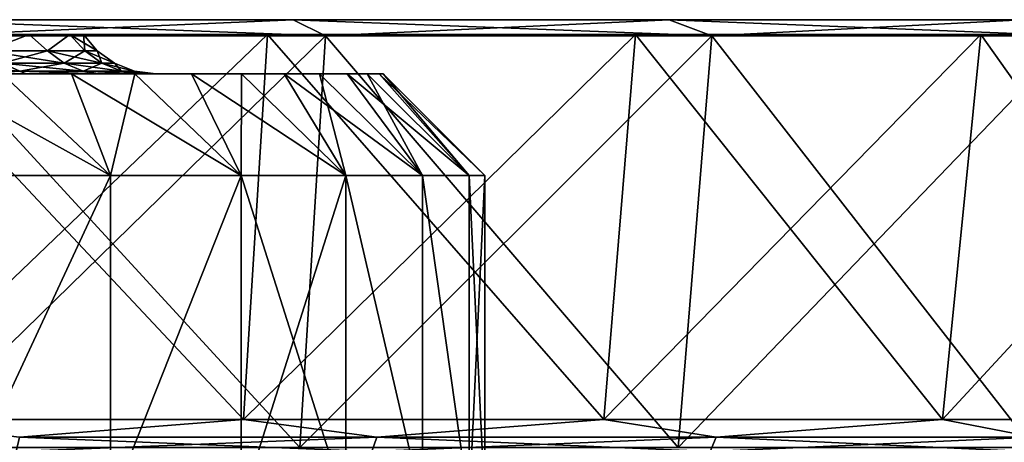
# Model space of a CAD drawing. Header units: metres. Extents: x -109 to 109, y -63 to 140.
# Tile 478 of 480: x 85 to 94, y 136 to 140. Entities that reach past the tile are written whole.
import ezdxf

# ---------------------------------------------------------------- set-up
doc = ezdxf.new("R2010")
doc.units = ezdxf.units.M
doc.layers.add('solid_502308_SW0001', color=7, linetype='CONTINUOUS')

msp = doc.modelspace()

# ---------------------------------------------------------------- linework, layer by layer
at = {"layer": 'solid_502308_SW0001'}
for points in [[(87.723099, 140, 29.592566), (87.723099, 140, -29.592566), (84.074211, 140, -30.72962)], [(84.277679, 139.850006, -31.55563), (84.074211, 140, -30.72962), (87.723099, 140, -29.592566)], [(84.074211, 140, 30.72962), (87.723099, 140, 29.592566), (84.074211, 140, -30.72962)], [(88.024742, 139.850006, 30.387999), (87.723099, 140, 29.592566), (84.074211, 140, 30.72962)], [(84.277679, 139.850006, 31.55563), (88.024742, 139.850006, 30.387999), (84.074211, 140, 30.72962)], [(88.024742, 139.850006, -30.387999), (84.277679, 139.850006, -31.55563), (87.723099, 140, -29.592566)], [(91.208023, 140, 28.02413), (91.208023, 140, -28.02413), (87.723099, 140, -29.592566)], [(88.024742, 139.850006, -30.387999), (87.723099, 140, -29.592566), (91.208023, 140, -28.02413)], [(87.723099, 140, 29.592566), (91.208023, 140, 28.02413), (87.723099, 140, -29.592566)], [(91.603432, 139.850006, 28.777357), (91.208023, 140, 28.02413), (87.723099, 140, 29.592566)], [(88.024742, 139.850006, 30.387999), (91.603432, 139.850006, 28.777357), (87.723099, 140, 29.592566)], [(91.603432, 139.850006, -28.777357), (88.024742, 139.850006, -30.387999), (91.208023, 140, -28.02413)], [(94.47879, 140, 26.046907), (94.47879, 140, -26.046907), (91.208023, 140, -28.02413)], [(91.603432, 139.850006, -28.777357), (91.208023, 140, -28.02413), (94.47879, 140, -26.046907)], [(91.208023, 140, 28.02413), (94.47879, 140, 26.046907), (91.208023, 140, -28.02413)], [(94.962166, 139.850006, 26.746935), (94.47879, 140, 26.046907), (91.208023, 140, 28.02413)], [(91.603432, 139.850006, 28.777357), (94.962166, 139.850006, 26.746935), (91.208023, 140, 28.02413)], [(94.962166, 139.850006, -26.746935), (91.603432, 139.850006, -28.777357), (94.47879, 140, -26.046907)], [(87.485329, 139.862152, 28.965849), (87.262421, 136.297623, 28.378197), (83.763336, 136.297623, 29.468555)], [(83.913872, 139.862152, 30.078773), (87.485329, 139.862152, 28.965849), (83.763336, 136.297623, 29.468555)], [(83.913872, 139.862152, -30.078773), (83.763344, 136.297623, -29.468554), (87.262428, 136.297623, -28.378193)], [(83.913872, 139.862152, 30.078773), (85.653854, 139.862152, 1.527612), (85.780449, 139.862152)], [(83.913872, 139.862152, 30.078773), (85.780449, 139.862152), (87.485329, 139.862152, 28.965849)], [(83.913872, 139.862152, 30.078773), (84.661896, 139.862152, 4.417013), (85.277573, 139.862152, 3.013439)], [(83.913872, 139.862152, 30.078773), (85.277573, 139.862152, 3.013439), (85.653854, 139.862152, 1.527612)], [(87.485329, 139.862152, -28.965849), (84.661896, 139.862152, -4.417013), (83.913872, 139.862152, -30.078773)], [(87.485329, 139.862152, -28.965849), (83.913872, 139.862152, -30.078773), (87.262428, 136.297623, -28.378193)], [(84.116867, 136.037155, 30.902838), (87.786263, 136.037155, 29.759409), (84.277679, 139.850006, 31.55563)], [(84.116867, 136.037155, -30.90284), (84.277679, 139.850006, -31.55563), (88.024742, 139.850006, -30.387999)], [(87.786263, 136.037155, -29.759409), (84.116867, 136.037155, -30.90284), (88.024742, 139.850006, -30.387999)], [(87.786263, 136.037155, 29.759409), (88.024742, 139.850006, 30.387999), (84.277679, 139.850006, 31.55563)], [(85.277573, 139.862152, 3.013439), (84.661896, 139.862152, 4.417013), (84.882652, 139.711517, 4.271174)], [(84.661896, 139.862152, -4.417013), (85.277573, 139.862152, -3.013439), (84.882652, 139.711517, -4.271174)], [(87.485329, 139.862152, -28.965849), (85.277573, 139.862152, -3.013439), (84.661896, 139.862152, -4.417013)], [(85.277573, 139.862152, 3.013439), (84.882652, 139.711517, 4.271174), (85.447609, 139.711517, 2.907254)], [(85.277573, 139.862152, -3.013439), (85.447609, 139.711517, -2.907254), (84.882652, 139.711517, -4.271174)], [(85.653854, 139.862152, 1.527612), (85.277573, 139.862152, 3.013439), (85.447609, 139.711517, 2.907254)], [(85.277573, 139.862152, -3.013439), (85.653854, 139.862152, -1.527612), (85.447609, 139.711517, -2.907254)], [(87.485329, 139.862152, -28.965849), (85.653854, 139.862152, -1.527612), (85.277573, 139.862152, -3.013439)], [(85.653854, 139.862152, 1.527612), (85.447609, 139.711517, 2.907254), (85.792244, 139.711517, 1.471746)], [(85.653854, 139.862152, -1.527612), (85.792244, 139.711517, -1.471746), (85.447609, 139.711517, -2.907254)], [(85.653854, 139.862152, 1.527612), (85.908066, 139.711517), (85.780449, 139.862152)], [(85.653854, 139.862152, -1.527612), (85.780449, 139.862152), (85.792244, 139.711517, -1.471746)], [(87.485329, 139.862152, -28.965849), (85.780449, 139.862152), (85.653854, 139.862152, -1.527612)], [(85.653854, 139.862152, 1.527612), (85.792244, 139.711517, 1.471746), (85.908066, 139.711517)], [(85.792244, 139.711517, -1.471746), (85.780449, 139.862152), (85.908066, 139.711517)], [(87.485329, 139.862152, -28.965849), (87.485329, 139.862152, 28.965849), (85.780449, 139.862152)], [(90.896584, 139.862152, 27.430573), (90.604553, 136.297623, 26.874025), (87.262421, 136.297623, 28.378197)], [(87.485329, 139.862152, 28.965849), (90.896584, 139.862152, 27.430573), (87.262421, 136.297623, 28.378197)], [(87.485329, 139.862152, -28.965849), (87.262428, 136.297623, -28.378193), (90.604584, 136.297623, -26.87401)], [(90.896584, 139.862152, -27.430573), (90.896584, 139.862152, 27.430573), (87.485329, 139.862152, 28.965849)], [(90.896584, 139.862152, -27.430573), (87.485329, 139.862152, 28.965849), (87.485329, 139.862152, -28.965849)], [(90.896584, 139.862152, -27.430573), (87.485329, 139.862152, -28.965849), (90.604584, 136.297623, -26.87401)], [(87.786263, 136.037155, 29.759409), (91.291061, 136.037155, 28.182024), (88.024742, 139.850006, 30.387999)], [(87.786263, 136.037155, -29.759409), (88.024742, 139.850006, -30.387999), (91.603432, 139.850006, -28.777357)], [(91.291061, 136.037155, -28.182024), (87.786263, 136.037155, -29.759409), (91.603432, 139.850006, -28.777357)], [(91.291061, 136.037155, 28.182024), (91.603432, 139.850006, 28.777357), (88.024742, 139.850006, 30.387999)], [(94.097961, 139.862152, 25.495293), (93.741028, 136.297623, 24.977966), (90.604553, 136.297623, 26.874025)], [(90.896584, 139.862152, 27.430573), (94.097961, 139.862152, 25.495293), (90.604553, 136.297623, 26.874025)], [(90.896584, 139.862152, -27.430573), (90.604584, 136.297623, -26.87401), (93.741035, 136.297623, -24.977957)], [(94.097961, 139.862152, -25.495293), (94.097961, 139.862152, 25.495293), (90.896584, 139.862152, 27.430573)], [(94.097961, 139.862152, -25.495293), (90.896584, 139.862152, 27.430573), (90.896584, 139.862152, -27.430573)], [(94.097961, 139.862152, -25.495293), (90.896584, 139.862152, -27.430573), (93.741035, 136.297623, -24.977957)], [(91.291061, 136.037155, 28.182024), (94.580193, 136.037155, 26.193674), (91.603432, 139.850006, 28.777357)], [(91.291061, 136.037155, -28.182024), (91.603432, 139.850006, -28.777357), (94.962166, 139.850006, -26.746935)], [(94.580193, 136.037155, -26.193676), (91.291061, 136.037155, -28.182024), (94.962166, 139.850006, -26.746935)], [(94.580193, 136.037155, 26.193674), (94.962166, 139.850006, 26.746935), (91.603432, 139.850006, 28.777357)], [(97.042816, 139.862152, 23.188175), (96.626076, 136.297623, 22.717672), (93.741028, 136.297623, 24.977966)], [(94.097961, 139.862152, 25.495293), (97.042816, 139.862152, 23.188175), (93.741028, 136.297623, 24.977966)], [(94.097961, 139.862152, -25.495293), (93.741035, 136.297623, -24.977957), (96.626083, 136.297623, -22.717669)], [(97.042816, 139.862152, -23.188175), (97.042816, 139.862152, 23.188175), (94.097961, 139.862152, 25.495293)], [(97.042816, 139.862152, -23.188175), (94.097961, 139.862152, 25.495293), (94.097961, 139.862152, -25.495293)], [(97.042816, 139.862152, -23.188175), (94.097961, 139.862152, -25.495293), (96.626083, 136.297623, -22.717669)], [(85.600868, 139.596436, 2.957051), (85.447609, 139.711517, 2.907254), (84.882652, 139.711517, 4.271174)], [(85.026237, 139.596436, 4.344333), (85.600868, 139.596436, 2.957051), (84.882652, 139.711517, 4.271174)], [(85.026237, 139.596436, -4.344333), (84.882652, 139.711517, -4.271174), (85.447609, 139.711517, -2.907254)], [(85.600868, 139.596436, -2.957051), (85.026237, 139.596436, -4.344333), (85.447609, 139.711517, -2.907254)], [(85.951401, 139.596436, 1.496955), (85.792244, 139.711517, 1.471746), (85.447609, 139.711517, 2.907254)], [(85.600868, 139.596436, 2.957051), (85.951401, 139.596436, 1.496955), (85.447609, 139.711517, 2.907254)], [(85.600868, 139.596436, -2.957051), (85.447609, 139.711517, -2.907254), (85.792244, 139.711517, -1.471746)], [(85.951401, 139.596436, -1.496955), (85.600868, 139.596436, -2.957051), (85.792244, 139.711517, -1.471746)], [(86.069214, 139.596436), (85.908066, 139.711517), (85.792244, 139.711517, 1.471746)], [(85.951401, 139.596436, -1.496955), (85.792244, 139.711517, -1.471746), (85.908066, 139.711517)], [(85.951401, 139.596436, 1.496955), (86.069214, 139.596436), (85.792244, 139.711517, 1.471746)], [(85.951401, 139.596436, -1.496955), (85.908066, 139.711517), (86.069214, 139.596436)], [(85.190605, 139.52446, 4.428084), (85.026237, 139.596436, 4.344333), (84.241661, 139.596436, 5.624644)], [(84.390907, 139.52446, 5.733077), (85.190605, 139.52446, 4.428084), (84.241661, 139.596436, 5.624644)], [(85.190605, 139.52446, -4.428084), (84.390907, 139.52446, -5.733077), (85.026237, 139.596436, -4.344333)], [(85.776314, 139.52446, 3.014057), (85.600868, 139.596436, 2.957051), (85.026237, 139.596436, 4.344333)], [(85.190605, 139.52446, 4.428084), (85.776314, 139.52446, 3.014057), (85.026237, 139.596436, 4.344333)], [(85.190605, 139.52446, -4.428084), (85.026237, 139.596436, -4.344333), (85.600868, 139.596436, -2.957051)], [(85.776314, 139.52446, -3.014057), (85.190605, 139.52446, -4.428084), (85.600868, 139.596436, -2.957051)], [(86.133606, 139.52446, 1.525814), (85.951401, 139.596436, 1.496955), (85.600868, 139.596436, 2.957051)], [(85.776314, 139.52446, 3.014057), (86.133606, 139.52446, 1.525814), (85.600868, 139.596436, 2.957051)], [(85.776314, 139.52446, -3.014057), (85.600868, 139.596436, -2.957051), (85.951401, 139.596436, -1.496955)], [(86.133606, 139.52446, -1.525814), (85.776314, 139.52446, -3.014057), (85.951401, 139.596436, -1.496955)], [(86.253693, 139.52446), (86.069214, 139.596436), (85.951401, 139.596436, 1.496955)], [(86.133606, 139.52446, -1.525814), (85.951401, 139.596436, -1.496955), (86.069214, 139.596436)], [(86.133606, 139.52446, 1.525814), (86.253693, 139.52446), (85.951401, 139.596436, 1.496955)], [(86.133606, 139.52446, -1.525814), (86.069214, 139.596436), (86.253693, 139.52446)], [(81.941002, 139.5, -8.330544), (85.669487, 139.5, -7.831191), (85.026672, 139.5, -8.526622)], [(81.941002, 139.5, -8.330544), (83.237671, 139.5, -7.321627), (85.669487, 139.5, -7.831191)], [(81.941017, 139.5, 8.330533), (85.02668, 139.5, 8.526619), (85.669487, 139.5, 7.831189)], [(83.237679, 139.5, 7.321613), (81.941017, 139.5, 8.330533), (85.669487, 139.5, 7.831189)], [(83.237671, 139.5, -7.321627), (86.255562, 139.5, -7.087773), (85.669487, 139.5, -7.831191)], [(83.237671, 139.5, -7.321627), (84.3507, 139.5, -6.112996), (86.255562, 139.5, -7.087773)], [(83.237679, 139.5, 7.321613), (86.255562, 139.5, 7.087771), (86.781593, 139.5, 6.300453)], [(84.350716, 139.5, 6.112981), (83.237679, 139.5, 7.321613), (86.781593, 139.5, 6.300453)], [(83.237679, 139.5, 7.321613), (85.669487, 139.5, 7.831189), (86.255562, 139.5, 7.087771)], [(84.331543, 139.5, 9.1692), (84.605263, 138.558502, 10.16389), (86.029579, 138.558502, 8.842345)], [(84.331543, 139.5, 9.1692), (86.029579, 138.558502, 8.842345), (85.02668, 139.5, 8.526619)], [(84.390907, 139.52446, -5.733077), (85.249825, 139.5, -4.737379), (84.3507, 139.5, -6.112996)], [(84.3507, 139.5, -6.112996), (86.781593, 139.5, -6.300456), (86.255562, 139.5, -7.087773)], [(84.3507, 139.5, -6.112996), (87.24424, 139.5, -5.474377), (86.781593, 139.5, -6.300456)], [(84.3507, 139.5, -6.112996), (85.249825, 139.5, -4.737379), (87.24424, 139.5, -5.474377)], [(84.390907, 139.52446, 5.733077), (84.350716, 139.5, 6.112981), (85.249832, 139.5, 4.737364)], [(84.350716, 139.5, 6.112981), (86.781593, 139.5, 6.300453), (87.24424, 139.5, 5.474374)], [(85.249832, 139.5, 4.737364), (84.350716, 139.5, 6.112981), (87.24424, 139.5, 5.474374)], [(84.390907, 139.52446, 5.733077), (85.249832, 139.5, 4.737364), (85.190605, 139.52446, 4.428084)], [(85.190605, 139.52446, -4.428084), (85.249825, 139.5, -4.737379), (84.390907, 139.52446, -5.733077)], [(84.605263, 138.558502, -10.163891), (85.026672, 139.5, -8.526622), (86.029579, 138.558502, -8.842347)], [(86.029579, 138.558502, -8.842347), (85.026672, 139.5, -8.526622), (85.669487, 139.5, -7.831191)], [(85.02668, 139.5, 8.526619), (86.029579, 138.558502, 8.842345), (85.669487, 139.5, 7.831189)], [(85.190605, 139.52446, 4.428084), (85.249832, 139.5, 4.737364), (85.910423, 139.5, 3.232059)], [(85.190605, 139.52446, 4.428084), (85.910423, 139.5, 3.232059), (85.776314, 139.52446, 3.014057)], [(85.190605, 139.52446, -4.428084), (85.910416, 139.5, -3.232073), (85.249825, 139.5, -4.737379)], [(85.776314, 139.52446, -3.014057), (85.910416, 139.5, -3.232073), (85.190605, 139.52446, -4.428084)], [(85.249825, 139.5, -4.737379), (87.640564, 139.5, -4.61463), (87.24424, 139.5, -5.474377)], [(85.249825, 139.5, -4.737379), (85.910416, 139.5, -3.232073), (87.640564, 139.5, -4.61463)], [(85.249832, 139.5, 4.737364), (87.640564, 139.5, 4.614628), (87.968346, 139.5, 3.726182)], [(85.910423, 139.5, 3.232059), (85.249832, 139.5, 4.737364), (87.968346, 139.5, 3.726182)], [(85.249832, 139.5, 4.737364), (87.24424, 139.5, 5.474374), (87.640564, 139.5, 4.614628)], [(85.669487, 139.5, 7.831189), (86.029579, 138.558502, 8.842345), (87.241074, 138.558502, 7.323203)], [(85.669487, 139.5, 7.831189), (87.241074, 138.558502, 7.323203), (86.255562, 139.5, 7.087771)], [(86.029579, 138.558502, -8.842347), (85.669487, 139.5, -7.831191), (86.255562, 139.5, -7.087773)], [(85.776314, 139.52446, 3.014057), (85.910423, 139.5, 3.232059), (86.314217, 139.5, 1.63813)], [(85.776314, 139.52446, 3.014057), (86.314217, 139.5, 1.63813), (86.133606, 139.52446, 1.525814)], [(85.776314, 139.52446, -3.014057), (86.314217, 139.5, -1.638142), (85.910416, 139.5, -3.232073)], [(86.133606, 139.52446, -1.525814), (86.314217, 139.5, -1.638142), (85.776314, 139.52446, -3.014057)], [(85.910416, 139.5, -3.232073), (87.968346, 139.5, -3.726185), (87.640564, 139.5, -4.61463)], [(85.910416, 139.5, -3.232073), (88.225281, 139.5, -2.815135), (87.968346, 139.5, -3.726185)], [(85.910416, 139.5, -3.232073), (86.314217, 139.5, -1.638142), (88.225281, 139.5, -2.815135)], [(85.910423, 139.5, 3.232059), (88.225281, 139.5, 2.815133), (88.410057, 139.5, 1.886281)], [(86.314217, 139.5, 1.63813), (85.910423, 139.5, 3.232059), (88.410057, 139.5, 1.886281)], [(85.910423, 139.5, 3.232059), (87.968346, 139.5, 3.726182), (88.225281, 139.5, 2.815133)], [(86.029579, 138.558502, -8.842347), (86.255562, 139.5, -7.087773), (87.241074, 138.558502, -7.323204)], [(86.133606, 139.52446, 1.525814), (86.314217, 139.5, 1.63813), (86.449997, 139.5)], [(86.133606, 139.52446, 1.525814), (86.449997, 139.5), (86.253693, 139.52446)], [(86.133606, 139.52446, -1.525814), (86.253693, 139.52446), (86.314217, 139.5, -1.638142)], [(86.253693, 139.52446), (86.449997, 139.5), (86.314217, 139.5, -1.638142)], [(86.255562, 139.5, 7.087771), (87.241074, 138.558502, 7.323203), (86.781593, 139.5, 6.300453)], [(87.241074, 138.558502, -7.323204), (86.255562, 139.5, -7.087773), (86.781593, 139.5, -6.300456)], [(86.314217, 139.5, -1.638142), (88.410057, 139.5, -1.886283), (88.225281, 139.5, -2.815135)], [(86.314217, 139.5, -1.638142), (88.521324, 139.5, -0.946207), (88.410057, 139.5, -1.886283)], [(86.314217, 139.5, -1.638142), (86.449997, 139.5), (88.521324, 139.5, -0.946207)], [(86.314217, 139.5, 1.63813), (88.521324, 139.5, 0.946207), (88.558502, 139.5)], [(86.449997, 139.5), (86.314217, 139.5, 1.63813), (88.558502, 139.5)], [(86.314217, 139.5, 1.63813), (88.410057, 139.5, 1.886281), (88.521324, 139.5, 0.946207)], [(86.449997, 139.5), (88.558502, 139.5), (88.521324, 139.5, -0.946207)], [(86.781593, 139.5, 6.300453), (87.241074, 138.558502, 7.323203), (88.212631, 138.558502, 5.640415)], [(86.781593, 139.5, 6.300453), (88.212631, 138.558502, 5.640415), (87.24424, 139.5, 5.474374)], [(87.241074, 138.558502, -7.323204), (86.781593, 139.5, -6.300456), (87.24424, 139.5, -5.474377)], [(87.241074, 138.558502, -7.323204), (87.24424, 139.5, -5.474377), (88.212631, 138.558502, -5.640417)], [(87.24424, 139.5, 5.474374), (88.212631, 138.558502, 5.640415), (87.640564, 139.5, 4.614628)], [(88.212631, 138.558502, -5.640417), (87.24424, 139.5, -5.474377), (87.640564, 139.5, -4.61463)], [(87.640564, 139.5, 4.614628), (88.212631, 138.558502, 5.640415), (88.922501, 138.558502, 3.831641)], [(87.640564, 139.5, 4.614628), (88.922501, 138.558502, 3.831641), (87.968346, 139.5, 3.726182)], [(88.212631, 138.558502, -5.640417), (87.640564, 139.5, -4.61463), (87.968346, 139.5, -3.726185)], [(87.968346, 139.5, 3.726182), (88.922501, 138.558502, 3.831641), (88.225281, 139.5, 2.815133)], [(88.922501, 138.558502, -3.831643), (87.968346, 139.5, -3.726185), (88.225281, 139.5, -2.815135)], [(88.212631, 138.558502, -5.640417), (87.968346, 139.5, -3.726185), (88.922501, 138.558502, -3.831643)], [(88.225281, 139.5, 2.815133), (88.922501, 138.558502, 3.831641), (89.354828, 138.558502, 1.937377)], [(88.225281, 139.5, 2.815133), (89.354828, 138.558502, 1.937377), (88.410057, 139.5, 1.886281)], [(88.922501, 138.558502, -3.831643), (88.225281, 139.5, -2.815135), (88.410057, 139.5, -1.886283)], [(88.410057, 139.5, 1.886281), (89.354828, 138.558502, 1.937377), (88.521324, 139.5, 0.946207)], [(89.354828, 138.558502, -1.937378), (88.410057, 139.5, -1.886283), (88.521324, 139.5, -0.946207)], [(88.922501, 138.558502, -3.831643), (88.410057, 139.5, -1.886283), (89.354828, 138.558502, -1.937378)], [(88.521324, 139.5, 0.946207), (89.354828, 138.558502, 1.937377), (89.5, 138.558502)], [(88.521324, 139.5, 0.946207), (89.5, 138.558502), (88.558502, 139.5)], [(89.354828, 138.558502, -1.937378), (88.521324, 139.5, -0.946207), (88.558502, 139.5)], [(89.354828, 138.558502, -1.937378), (88.558502, 139.5), (89.5, 138.558502)], [(86.029579, 138.558502, 8.842345), (84.605263, 138.558502, 10.16389), (84.605278, 135.5, 10.163874)], [(84.605263, 138.558502, -10.163891), (86.029579, 138.558502, -8.842347), (84.605278, 135.5, -10.163874)], [(86.029579, 138.558502, 8.842345), (84.605278, 135.5, 10.163874), (86.029709, 135.5, 8.842209)], [(86.029579, 138.558502, -8.842347), (86.029709, 135.5, -8.842209), (84.605278, 135.5, -10.163874)], [(87.241074, 138.558502, 7.323203), (86.029579, 138.558502, 8.842345), (86.029709, 135.5, 8.842209)], [(86.029579, 138.558502, -8.842347), (87.241074, 138.558502, -7.323204), (86.029709, 135.5, -8.842209)], [(87.241074, 138.558502, 7.323203), (86.029709, 135.5, 8.842209), (87.241165, 135.5, 7.323061)], [(87.241074, 138.558502, -7.323204), (87.241165, 135.5, -7.323061), (86.029709, 135.5, -8.842209)], [(87.241074, 138.558502, 7.323203), (87.241165, 135.5, 7.323061), (88.212601, 135.5, 5.640444)], [(88.212631, 138.558502, 5.640415), (87.241074, 138.558502, 7.323203), (88.212601, 135.5, 5.640444)], [(87.241074, 138.558502, -7.323204), (88.212631, 138.558502, -5.640417), (87.241165, 135.5, -7.323061)], [(88.212631, 138.558502, -5.640417), (88.212601, 135.5, -5.640444), (87.241165, 135.5, -7.323061)], [(88.212631, 138.558502, 5.640415), (88.212601, 135.5, 5.640444), (88.922417, 135.5, 3.831879)], [(88.212631, 138.558502, -5.640417), (88.922417, 135.5, -3.831879), (88.212601, 135.5, -5.640444)], [(88.922501, 138.558502, 3.831641), (88.212631, 138.558502, 5.640415), (88.922417, 135.5, 3.831879)], [(88.212631, 138.558502, -5.640417), (88.922501, 138.558502, -3.831643), (88.922417, 135.5, -3.831879)], [(88.922501, 138.558502, 3.831641), (88.922417, 135.5, 3.831879), (89.354774, 135.5, 1.937664)], [(88.922501, 138.558502, -3.831643), (89.354774, 135.5, -1.937664), (88.922417, 135.5, -3.831879)], [(89.354828, 138.558502, 1.937377), (88.922501, 138.558502, 3.831641), (89.354774, 135.5, 1.937664)], [(88.922501, 138.558502, -3.831643), (89.354828, 138.558502, -1.937378), (89.354774, 135.5, -1.937664)], [(89.354828, 138.558502, 1.937377), (89.354774, 135.5, 1.937664), (89.5, 135.5)], [(89.354774, 135.5, -1.937664), (89.5, 138.558502), (89.5, 135.5)], [(89.354828, 138.558502, -1.937378), (89.5, 138.558502), (89.354774, 135.5, -1.937664)], [(89.5, 138.558502), (89.354828, 138.558502, 1.937377), (89.5, 135.5)], [(85.187607, 136.134613, 29.018631), (83.763336, 136.297623, 29.468555), (87.262421, 136.297623, 28.378197)], [(85.187607, 136.134613, -29.018631), (87.262428, 136.297623, -28.378193), (83.763344, 136.297623, -29.468554)], [(88.497719, 136.134613, 27.813847), (85.187607, 136.134613, 29.018631), (87.262421, 136.297623, 28.378197)], [(85.187607, 136.134613, -29.018631), (88.497719, 136.134613, -27.813847), (87.262428, 136.297623, -28.378193)], [(88.497719, 136.134613, 27.813847), (87.262421, 136.297623, 28.378197), (90.604553, 136.297623, 26.874025)], [(88.497719, 136.134613, -27.813847), (90.604584, 136.297623, -26.87401), (87.262428, 136.297623, -28.378193)], [(91.645592, 136.134613, 26.232929), (88.497719, 136.134613, 27.813847), (90.604553, 136.297623, 26.874025)], [(88.497719, 136.134613, -27.813847), (91.645592, 136.134613, -26.232929), (90.604584, 136.297623, -26.87401)], [(91.645592, 136.134613, 26.232929), (90.604553, 136.297623, 26.874025), (93.741028, 136.297623, 24.977966)], [(91.645592, 136.134613, -26.232929), (93.741035, 136.297623, -24.977957), (90.604584, 136.297623, -26.87401)], [(94.588638, 136.134613, 24.297256), (91.645592, 136.134613, 26.232929), (93.741028, 136.297623, 24.977966)], [(91.645592, 136.134613, -26.232929), (94.588638, 136.134613, -24.297256), (93.741035, 136.297623, -24.977957)], [(94.588638, 136.134613, 24.297256), (93.741028, 136.297623, 24.977966), (96.626076, 136.297623, 22.717672)], [(94.588638, 136.134613, -24.297256), (96.626083, 136.297623, -22.717669), (93.741035, 136.297623, -24.977957)], [(85.155571, 136.001434, -28.911617), (88.453476, 136.001434, -27.711277), (85.187607, 136.134613, -29.018631)], [(85.155571, 136.001434, 28.911617), (85.187607, 136.134613, 29.018631), (88.497719, 136.134613, 27.813847)], [(88.453476, 136.001434, 27.711277), (85.155571, 136.001434, 28.911617), (88.497719, 136.134613, 27.813847)], [(88.453476, 136.001434, -27.711277), (88.497719, 136.134613, -27.813847), (85.187607, 136.134613, -29.018631)], [(88.453476, 136.001434, -27.711277), (91.589737, 136.001434, -26.136189), (88.497719, 136.134613, -27.813847)], [(88.453476, 136.001434, 27.711277), (88.497719, 136.134613, 27.813847), (91.645592, 136.134613, 26.232929)], [(91.589737, 136.001434, 26.136189), (88.453476, 136.001434, 27.711277), (91.645592, 136.134613, 26.232929)], [(91.589737, 136.001434, -26.136189), (91.645592, 136.134613, -26.232929), (88.497719, 136.134613, -27.813847)], [(91.589737, 136.001434, -26.136189), (94.521927, 136.001434, -24.207653), (91.645592, 136.134613, -26.232929)], [(91.589737, 136.001434, 26.136189), (91.645592, 136.134613, 26.232929), (94.588638, 136.134613, 24.297256)], [(94.521927, 136.001434, 24.207653), (91.589737, 136.001434, 26.136189), (94.588638, 136.134613, 24.297256)], [(94.521927, 136.001434, -24.207653), (94.588638, 136.134613, -24.297256), (91.645592, 136.134613, -26.232929)]]:
    msp.add_3dface(points, dxfattribs=at)

doc.saveas('drawing.dxf')
